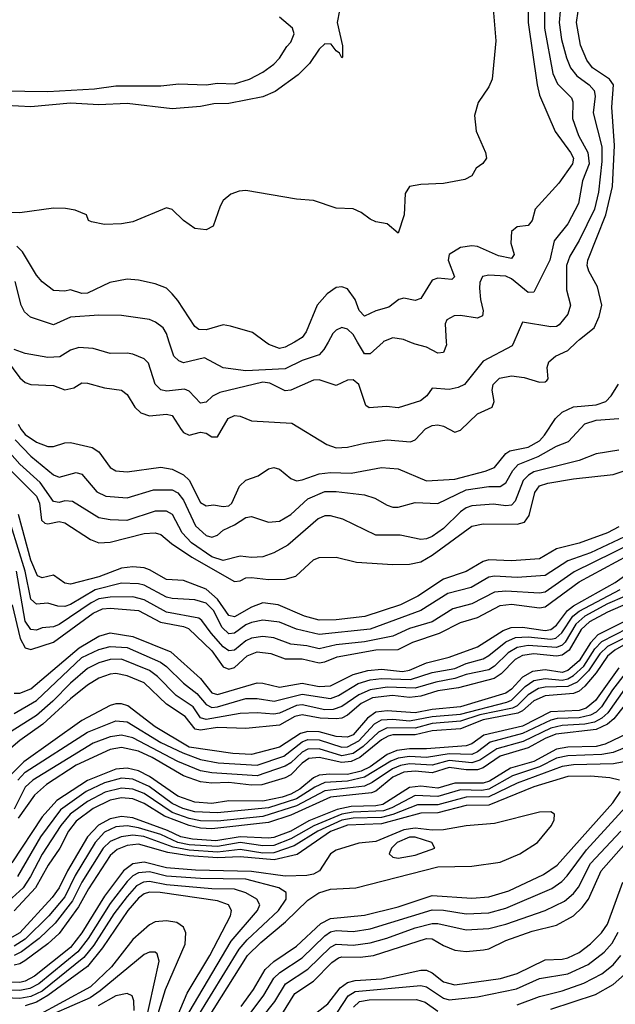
# Model space of a CAD drawing. Header units: inches. Extents: x 884549 to 1028252, y 526810 to 653624.
# Tile 279 of 656: x 921750 to 923858, y 607658 to 611140. Entities that reach past the tile are written whole.
import ezdxf

# ---------------------------------------------------------------- set-up
doc = ezdxf.new("R2010")
doc.units = ezdxf.units.IN
doc.header["$MEASUREMENT"] = 0
doc.layers.add('A9620', color=7, linetype='Continuous')
doc.layers.add('A9621', color=7, linetype='Continuous')

msp = doc.modelspace()

# ---------------------------------------------------------------- linework, layer by layer
at = {"layer": 'A9620', "color": 5}
for points, elevation in [([(921683.6, 609963.6), (921750, 609873.5), (921770, 609856.2), (921790, 609849.9), (921870, 609845.9), (921910, 609830.9), (921941.8, 609838.2), (921970, 609855.9), (921990, 609854.9), (922050, 609837.4), (922110, 609829.9), (922130, 609814.2), (922157.4, 609770), (922179.3, 609750), (922210, 609738.7), (922270, 609744.8), (922290, 609740.2), (922321.5, 609690), (922330, 609680.2), (922350, 609670.4), (922390, 609681.1), (922410, 609678.1), (922430, 609665), (922450, 609664.2), (922487.5, 609730), (922510, 609740.2), (922530, 609737.6), (922570, 609721.7), (922713, 609713), (922837, 609637), (922870, 609625.6), (922910, 609627.9), (922970, 609642.6), (923050, 609653.9), (923133, 609647), (923150, 609653.6), (923186.5, 609693.5), (923210, 609704.9), (923230, 609706.7), (923250, 609702.1), (923290, 609681.5), (923310, 609688.7), (923370, 609746.1), (923421.9, 609770), (923429.2, 609790), (923422.4, 609830), (923425.6, 609850), (923447.8, 609872.2), (923490, 609880.3), (923535, 609875), (923590, 609857.6), (923610, 609859.5), (923615.6, 609864.4), (923620.1, 609870), (923617.3, 609910), (923623, 609930), (923646, 609950), (923690, 609969.9), (923721.1, 610000)], 2280), ([(923499.1, 610000), (923493.4, 609986.6), (923390, 609931.9), (923324.7, 609850), (923301.3, 609838.7), (923270, 609831.5), (923210, 609836.8), (923191.1, 609810), (923168.6, 609791.4), (923090, 609767.4), (923048.1, 609771.9), (922986.7, 609766.7), (922975.6, 609775.6), (922949.8, 609850), (922930, 609866.3), (922910, 609864.7), (922870, 609846.6), (922810, 609866.7), (922790, 609864.7), (922710, 609829.9), (922690, 609827.5), (922634.7, 609854.7), (922610, 609857.6), (922458.2, 609821.8), (922431.9, 609808.1), (922410, 609787), (922390, 609784), (922350, 609826.7), (922333.4, 609833.4), (922270, 609825.8), (922250, 609830.5), (922230, 609850.8), (922205.6, 609925.6), (922190, 609939.9), (922150, 609957.2), (922130, 609960.8), (922070, 609959.5), (922010, 609976.7), (921959.1, 609980.9), (921930, 609971.3), (921892.6, 609947.4), (921850, 609945.2), (921770, 609959.6), (921730, 609973.2)], 2260), ([(922841.4, 610000), (922826.8, 609973.2), (922810, 609954.3), (922750, 609934.9), (922690, 609905.4), (922550, 609898.6), (922470, 609909), (922403.8, 609943.8), (922330, 609926.1), (922313.2, 609933.3), (922296.1, 609950), (922279.4, 610000)], 2240), ([(922722.3, 610000), (922690, 609981.3), (922670, 609976.7), (922631.3, 609991.3), (922619.6, 610000)], 2220), ([(923036.1, 610000), (922990, 609958.3), (922970, 609958.6), (922945.8, 610000)], 2240), ([(923259.9, 610000), (923260.6, 609990), (923250, 609962.6), (923230, 609960.3), (923190, 609982.2), (923150, 609991.8), (923130.2, 610000)], 2240), ([(921744.3, 609710), (921755.1, 609690), (921770, 609673.4), (921810, 609645.4), (921850.1, 609629.9), (921870.1, 609629.9), (921910, 609643.6), (921930, 609644.5), (922006.9, 609626.9), (922030, 609611.3), (922070, 609555.6), (922090, 609544.7), (922130, 609541.4), (922250, 609557.4), (922290, 609550.7), (922330, 609530.3), (922350, 609510.9), (922390, 609432.5), (922410, 609421.1), (922435.5, 609424.5), (922470, 609418.5), (922490, 609420.6), (922500.9, 609430), (922528.2, 609490), (922550, 609511.1), (922593.6, 609526.4), (922630, 609551.4), (922650, 609556.4), (922670, 609549.9), (922710, 609517), (922730, 609509.1), (922750, 609512.1), (922810, 609534), (922850, 609537.9), (922923.6, 609536.4), (923030, 609555.8), (923090, 609551), (923190, 609508.6), (923290, 609514.8), (923396.9, 609543.1), (923430, 609555.6), (923470, 609605.8), (923484.5, 609615.5), (923550, 609628.3), (923589.3, 609650), (923607.2, 609670), (923646.2, 609730), (923670, 609752.3), (923710, 609771), (923790, 609778.3), (923823.8, 609790), (923843.7, 609810), (923869.1, 609850.9)], 2320), ([(921734, 609654), (921790, 609596.6), (921870, 609530.4), (921890, 609521.6), (921950, 609538.6), (921970, 609532.1), (922023.6, 609470), (922055.2, 609455.2), (922130, 609448.5), (922223.2, 609476.8), (922290, 609476.8), (922310, 609466.2), (922330, 609441.2), (922371.7, 609350), (922410, 609315.2), (922430, 609309.4), (922450, 609317), (922470, 609334.9), (922510, 609353.3), (922550, 609379.4), (922570, 609382.8), (922630, 609362.3), (922670, 609366.3), (922709.2, 609390), (922770, 609445.5), (922830, 609470.8), (922870, 609471.7), (922970, 609459.9), (923007.2, 609447.2), (923050, 609422.6), (923070, 609415.3), (923090, 609415.3), (923150, 609432.6), (923230, 609429), (923330, 609476.8), (923410, 609489), (923450, 609489.2), (923470, 609501.7), (923495, 609545), (923513.8, 609566.2), (923585.3, 609594.7), (923650, 609631.1), (923692.2, 609647.8), (923749.5, 609710.5), (923790, 609723.9), (923870, 609729.9)], 2340), ([(923870, 609616.9), (923790, 609604.7), (923730, 609581), (923570, 609540.8), (923550.6, 609529.4), (923532.3, 609510), (923503, 609437), (923490, 609422.6), (923470, 609420.6), (923427, 609427), (923350, 609420.1), (923330, 609413.2), (923310, 609399.1), (923250, 609340.1), (923210, 609312.7), (923190, 609304.2), (923170, 609301.6), (923096.7, 609316.7), (923010, 609316.4), (922893.6, 609373.6), (922850, 609385.3), (922830, 609385.3), (922805.9, 609374.1), (922699.1, 609280.9), (922650, 609254.1), (922610, 609239.9), (922570, 609238.1), (922530, 609242.6), (922470, 609226.7), (922430, 609240), (922357.6, 609290), (922325, 609325), (922290.3, 609390), (922270, 609402), (922230, 609402.1), (922128.8, 609368.8), (922070.7, 609370.7), (922030, 609377.6), (921936.5, 609436.5), (921910, 609438.3), (921890, 609432.8), (921870, 609436.2), (921822.8, 609502.8), (921750, 609568.4), (921650, 609680.5)], 2360), ([(921650, 609613.2), (921810, 609455), (921819.9, 609430), (921827.3, 609370), (921839.6, 609359.6), (921850, 609356.5), (921890, 609365), (921910, 609360.3), (922001.2, 609301.2), (922030, 609289.9), (922070, 609292.3), (922190, 609322.8), (922230, 609325.5), (922250, 609318.9), (922287.4, 609287.4), (922358.9, 609238.9), (922510, 609152.7), (922530, 609155.3), (922550, 609165.7), (922570, 609167.3), (922630, 609160.2), (922690, 609160.9), (922727.7, 609172.3), (922790, 609229.8), (922810, 609238), (922870, 609239.3), (922941.7, 609221.7), (923070, 609213.4), (923130, 609214.1), (923170, 609222.7), (923210, 609245.9), (923350, 609349.2), (923390, 609357.3), (923510, 609355.9), (923536.9, 609363.1), (923553.5, 609386.5), (923572.6, 609467.4), (923590, 609491), (923619, 609501), (923710, 609516.4), (923850, 609530.9), (923910, 609551.2)], 2380), ([(923870, 609345.9), (923830, 609325.6), (923730, 609288), (923650, 609268.3), (923590, 609233.3), (923490, 609226.5), (923410.6, 609229.4), (923390, 609224.1), (923330, 609188.3), (923250, 609161.1), (923158.5, 609101.5), (923097.3, 609070), (922970.9, 609029.1), (922870, 609016.9), (922810, 609016.5), (922757.5, 609030), (922665.3, 609070), (922610, 609077.6), (922570, 609062.6), (922510, 609027.5), (922490, 609033.2), (922450, 609090.5), (922410, 609125.5), (922330, 609156.4), (922270, 609160.4), (922210, 609194.7), (922190, 609201.2), (922150, 609204.6), (922110, 609199.6), (922030, 609169.3), (921930, 609143.4), (921910, 609147.3), (921870, 609175.6), (921830, 609166.2), (921813, 609173), (921790, 609228.2), (921746.2, 609390)], 2420), ([(923890, 609310.6), (923770, 609254), (923690, 609225.7), (923610, 609174.2), (923510, 609167.1), (923430, 609172.2), (923410, 609168.4), (923348, 609132), (923265.1, 609110), (923170, 609049.9), (922990, 608984.9), (922810, 608965.5), (922730, 608983.9), (922670, 609008.7), (922610, 609016.7), (922570, 609008.1), (922550, 608999.8), (922510, 608970.2), (922490, 608968.1), (922466.8, 608990), (922435.5, 609050), (922410, 609075.8), (922370, 609088.7), (922290, 609093.1), (922270, 609098.1), (922190, 609139.5), (922170, 609144.9), (922110, 609147.6), (922016.7, 609123.3), (921930, 609071.3), (921910, 609064.8), (921885.3, 609065.3), (921850, 609076.9), (921810, 609073), (921790, 609090.5), (921768.9, 609190), (921720.2, 609350)], 2440), ([(921723.4, 609070), (921751.3, 608951.3), (921770, 608918.2), (921790, 608912.5), (921870, 608938), (922010, 609041), (922043.5, 609056.5), (922070, 609058.8), (922170, 609050.2), (922248.8, 609008.8), (922330, 608994), (922346.9, 608986.9), (922430, 608907.9), (922470, 608851.2), (922490, 608842.7), (922510, 608848.6), (922555.1, 608890), (922590, 608903.9), (922638.6, 608898.6), (922690, 608879.7), (922750, 608879.7), (922810, 608864.8), (922830, 608868.3), (922873.6, 608886.4), (923010, 608911.4), (923090, 608911.9), (923141.6, 608938.4), (923236, 608970), (923310, 609007.6), (923370, 609026.2), (923450, 609067.8), (923490, 609072.4), (923590, 609059.9), (923610, 609063.7), (923730, 609152.2), (923947.7, 609270)], 2480), ([(923921.2, 609290), (923712.6, 609187.4), (923610, 609115.8), (923590, 609112.2), (923470, 609119.1), (923430, 609114.8), (923350, 609073.8), (923283.5, 609056.5), (923210, 609009.9), (923130, 608986.4), (923070, 608959.4), (922970, 608939.3), (922870, 608929.3), (922810, 608914.6), (922765.7, 608925.7), (922710, 608930.8), (922650, 608953.4), (922610, 608958.7), (922570, 608953), (922550, 608943.2), (922510, 608910.3), (922490, 608907.5), (922470, 608921.8), (922427.1, 608970), (922395.1, 609015.1), (922383.5, 609023.5), (922270, 609044.3), (922190, 609088.2), (922150, 609098.5), (922070, 609097.7), (922030, 609091.4), (922002.5, 609077.5), (921890, 609000.7), (921870, 608992.5), (921830, 608989.5), (921810, 608980.8), (921790, 608983.1), (921770, 609012.2), (921738.2, 609190)], 2460), ([(921730, 608758.3), (921750, 608758.3), (921790, 608773.9), (921961.1, 608918.9), (922030, 608959.3), (922070, 608971.8), (922150, 608959), (922284.4, 608904.4), (922390, 608809.6), (922430, 608758.7), (922450, 608753.3), (922590, 608794.2), (922610, 608794), (922670, 608778.9), (922750, 608793.2), (922810, 608781.7), (922850, 608784.1), (922930, 608824.2), (922981.8, 608838.2), (923030, 608842.6), (923105, 608835), (923130, 608839.5), (923190, 608865.7), (923270, 608884.9), (923370, 608922.2), (923460.8, 608979.2), (923489.9, 608990.1), (923530, 608991.9), (923610, 608979.9), (923630, 608983.6), (923650, 608998.8), (923688.9, 609050), (923710, 609067.3), (923857.6, 609150), (923911.6, 609188.4)], 2520), ([(921730, 608685.7), (921810, 608732.3), (921970, 608883.7), (922030, 608912.1), (922070, 608923.6), (922130, 608919.7), (922248.1, 608868.1), (922270, 608852.2), (922330, 608793.2), (922377.3, 608757.3), (922410, 608717.6), (922430, 608707.5), (922450, 608709.6), (922550, 608739.5), (922590, 608739.1), (922650.2, 608730.2), (922750, 608754), (922850, 608739), (922878.8, 608750), (922948.1, 608791.9), (922990, 608805.5), (923030, 608810.1), (923133.5, 608806.5), (923210, 608830.8), (923290, 608845.8), (923330, 608862.7), (923390, 608879.4), (923410, 608890.8), (923470, 608940), (923504.8, 608955.2), (923550, 608957.4), (923630, 608948.5), (923646.9, 608953.1), (923668.4, 608971.6), (923707.2, 609030), (923730, 609048.5), (923874.9, 609125.1)], 2540), ([(923890, 609099.7), (923830, 609074.2), (923749.6, 609030), (923718.2, 609001.8), (923681, 608939), (923670, 608927.7), (923650, 608919.4), (923550, 608926.2), (923510, 608919.9), (923478.8, 608901.2), (923430, 608853.1), (923410, 608840.5), (923330, 608824.1), (923290, 608809.5), (923223, 608797), (923150, 608775.3), (923050, 608779), (922990, 608770.1), (922950, 608752.4), (922890, 608710.6), (922859.5, 608700.5), (922830, 608698.7), (922750, 608716.5), (922730, 608714), (922670, 608687.6), (922650, 608683.7), (922590, 608688.2), (922530, 608686.2), (922410, 608665.5), (922390, 608671.4), (922364.3, 608710), (922303.5, 608750), (922237.3, 608817.3), (922210, 608838.2), (922110, 608878.7), (922070, 608877.1), (922030, 608865.1), (921990, 608844.9), (921930, 608794), (921867.9, 608730), (921810, 608679), (921710, 608616)], 2560), ([(923903.5, 609076.5), (923830, 609044.3), (923766.6, 609010), (923737.2, 608982.8), (923694.4, 608910), (923670, 608892.8), (923650, 608889.4), (923570, 608896.9), (923530, 608891), (923503.4, 608876.6), (923453.7, 608826.3), (923429.5, 608810.5), (923302.5, 608777.5), (923230, 608766), (923170, 608747.1), (923130, 608743.3), (923069.8, 608749.8), (922999, 608741), (922958.4, 608721.6), (922910, 608680.5), (922890, 608670.2), (922870, 608667), (922813, 608670), (922750, 608681.7), (922724.2, 608675.8), (922670, 608645.3), (922550, 608633.6), (922450, 608637), (922390, 608627.1), (922370.9, 608631), (922335.8, 608675.8), (922270, 608719), (922190, 608795), (922130, 608819.6), (922090, 608827.2), (922070, 608825.7), (922030, 608811.1), (921990, 608786.6), (921930, 608737.9), (921832.1, 608647.9), (921750, 608590.6), (921710, 608556.1)], 2580), ([(923930, 609031.9), (923796.1, 608963.9), (923770, 608936.3), (923730, 608872.5), (923690, 608837.7), (923670, 608831.1), (923610, 608840.3), (923564.9, 608835.1), (923530, 608815.2), (923490, 608772.3), (923470, 608758.2), (923310, 608710.1), (923210, 608700.3), (923150, 608688), (923050, 608695.3), (923010, 608690.4), (922981.2, 608670), (922930, 608610.6), (922910, 608602.8), (922870, 608604.6), (922810, 608621.5), (922770, 608622.9), (922744.4, 608615.6), (922670, 608567.4), (922570, 608541.5), (922504.1, 608544.1), (922350, 608567.5), (922230, 608638.6), (922133.3, 608713.3), (922110, 608720.8), (922090, 608720.2), (922070, 608714.1), (921970, 608660.9), (921764.6, 608515.4), (921710, 608460.6)], 2620), ([(923963.7, 608990), (923830, 608923), (923802.8, 608897.2), (923763.3, 608836.7), (923722.5, 608797.5), (923690, 608781.4), (923610, 608779.7), (923585.6, 608774.4), (923550, 608752.7), (923510, 608713.1), (923494.5, 608705.5), (923379, 608681), (923310, 608658.7), (923210, 608651.3), (923150, 608634.6), (923050, 608635.8), (923020.2, 608619.8), (922965.4, 608570), (922930, 608544.6), (922890, 608536.1), (922810, 608561.4), (922770, 608560.1), (922750, 608549.6), (922710, 608511.4), (922690, 608499.5), (922590, 608465.8), (922430, 608475.8), (922390, 608483), (922310, 608516.4), (922150, 608599.7), (922110, 608609), (922070, 608603.8), (922010, 608580.9), (921796.4, 608450), (921770, 608425.7), (921730, 608347.3)], 2660), ([(921743.4, 608450), (921770, 608478.3), (921990, 608620.6), (922090, 608660.5), (922130, 608656.2), (922250, 608584.1), (922326.9, 608546.9), (922390, 608524), (922452.1, 608512.1), (922590, 608503.7), (922684.4, 608535.6), (922750, 608586.2), (922770, 608593.9), (922810, 608593.5), (922890, 608567.4), (922910, 608567.7), (922950, 608589.2), (923006, 608650), (923030, 608664), (923070, 608666.6), (923130, 608659.8), (923210, 608675.9), (923310, 608683.4), (923474, 608726), (923490, 608732.8), (923538.5, 608781.5), (923570, 608802.8), (923610, 608809.5), (923670, 608804.3), (923690, 608808.9), (923710, 608820.1), (923746.1, 608853.9), (923785.1, 608914.9), (923810, 608940.8), (923948.1, 609011.9)], 2640), ([(923903.3, 608936.7), (923855.9, 608910), (923830, 608889.1), (923789.7, 608830), (923750, 608782.6), (923730, 608765.3), (923710, 608756.6), (923610, 608749.2), (923570, 608730.5), (923530, 608695.6), (923513.2, 608686.8), (923390, 608663.6), (923310, 608632.4), (923210, 608624.5), (923150, 608610.9), (923070, 608610.5), (923053.7, 608606.2), (923030, 608593.1), (922953.4, 608530), (922923.7, 608516.3), (922890, 608512.3), (922810, 608530.3), (922773.2, 608526.8), (922750, 608510.9), (922710, 608469.5), (922690, 608459.2), (922606.6, 608433.4), (922570, 608432.1), (922490, 608442.2), (922430, 608439.9), (922390, 608443.9), (922330, 608465.2), (922218.6, 608530), (922170, 608553.3), (922110, 608565.6), (922070, 608559.3), (921950, 608503.6), (921844.6, 608435.4), (921802.2, 608397.8), (921744.6, 608315.4)], 2680), ([(923870, 608848.1), (923787.7, 608732.3), (923755, 608705), (923730, 608697.2), (923628, 608692), (923530, 608641.6), (923393.1, 608610), (923350, 608579.4), (923330, 608571.8), (923190, 608561), (923130, 608561.2), (923085.1, 608554.9), (923050, 608540.6), (922990, 608498.1), (922958.2, 608481.8), (922910, 608470.1), (922848.1, 608471.9), (922810, 608467.9), (922790, 608458.8), (922740.9, 608419.1), (922710, 608401.1), (922679.2, 608390), (922610, 608375.7), (922490, 608377.5), (922430, 608367.7), (922370, 608372.9), (922310, 608394.3), (922210, 608463.1), (922170, 608482.8), (922130, 608492.4), (922090, 608489.1), (921990, 608449.1), (921881.5, 608378.5), (921830, 608320.4), (921721.7, 608158.3)], 2720), ([(923892.9, 608827.1), (923847.9, 608770), (923809.2, 608710), (923789.7, 608690.3), (923770, 608679.7), (923730, 608670.7), (923652.1, 608667.9), (923630, 608663), (923530, 608615.1), (923415.4, 608584.6), (923370, 608550.6), (923350, 608541.6), (923270, 608543.9), (923190, 608530.6), (923130, 608534.2), (923090, 608528.3), (923063, 608517), (922970, 608460.5), (922910, 608446.3), (922830, 608441.9), (922794.2, 608425.8), (922730, 608384.3), (922630, 608352.7), (922450, 608334.9), (922370, 608338.5), (922327.7, 608350), (922290, 608367.3), (922207.8, 608427.8), (922150, 608454), (922110, 608457.3), (922050, 608440.7), (921985.6, 608410), (921895, 608345), (921823.2, 608250), (921742.7, 608110)], 2740), ([(923890, 608772.3), (923831.6, 608688.4), (923810.6, 608669.4), (923784, 608656), (923750, 608647.9), (923670, 608643.9), (923630, 608634.3), (923532.3, 608587.7), (923438.6, 608561.4), (923378.8, 608521.2), (923350, 608511.3), (923270, 608520.2), (923210, 608503.7), (923130, 608507.9), (923097.3, 608502.7), (923069, 608491), (922997.9, 608442.1), (922970.8, 608429.2), (922830, 608412.9), (922730, 608359.4), (922610, 608321.5), (922450, 608305.4), (922390, 608306.1), (922350, 608314.8), (922290, 608336), (922190, 608402.7), (922150, 608419), (922110, 608422.2), (922052.2, 608407.8), (921990, 608375.2), (921928.2, 608330), (921895.7, 608290), (921830, 608188.1), (921788.7, 608110), (921762, 608070), (921710, 608022.1)], 2760), ([(923930, 608764.6), (923853, 608667), (923830, 608648.8), (923790, 608629.7), (923647, 608612.9), (923610, 608597.8), (923550, 608564.4), (923450, 608535.8), (923390, 608494.2), (923370, 608487.2), (923330, 608486.5), (923270, 608494.8), (923210, 608476.1), (923150, 608482.3), (923110, 608479.2), (923070, 608461.3), (923010, 608411.7), (922994.9, 608405.1), (922850, 608390.5), (922710, 608326.3), (922630, 608300.2), (922430, 608278.2), (922390, 608280.3), (922350, 608290), (922262.9, 608322.9), (922190, 608367.9), (922150, 608384.5), (922110, 608387.3), (922070, 608379.7), (922010, 608349.8), (921950, 608305.1), (921923.3, 608270), (921892.2, 608210), (921850.7, 608150), (921806, 608070), (921730, 607988.2)], 2780), ([(923903.1, 608616.9), (923822.4, 608577.6), (923790, 608570), (923690, 608567.1), (923650, 608559.8), (923570, 608516.9), (923486.9, 608493.1), (923412.6, 608447.4), (923390, 608439.4), (923290, 608439.5), (923230, 608422.6), (923170, 608428.8), (923130, 608424.3), (923035.4, 608364.6), (923010, 608359.1), (922923.2, 608356.7), (922873.7, 608346.3), (922773.6, 608306.4), (922710, 608270.4), (922650, 608247.8), (922630, 608245), (922529.8, 608250.2), (922444.3, 608235.6), (922361.2, 608241.2), (922320.9, 608250), (922272.8, 608272.8), (922150, 608317.5), (922110, 608322.3), (922070, 608314.1), (922028.8, 608291.2), (921990, 608250), (921918.7, 608130), (921889.8, 608070), (921864.6, 608035.4), (921750, 607910.8), (921715.2, 607890)], 2820), ([(923922.3, 608577.7), (923850, 608548.2), (923810, 608540.7), (923690, 608536.8), (923650, 608528.1), (923590, 608497.1), (923494.5, 608465.5), (923410, 608418.9), (923386, 608414), (923310, 608415.6), (923230, 608392.8), (923150, 608396.3), (923067.5, 608352.5), (923037.8, 608342.2), (922930, 608337.6), (922890, 608330.4), (922791.3, 608288.7), (922710, 608243.2), (922650, 608219.8), (922610, 608217.9), (922530, 608229.4), (922450, 608216.1), (922350, 608221.6), (922309.7, 608229.7), (922250, 608258.1), (922170, 608281.9), (922130, 608288.8), (922090, 608284.9), (922050, 608266), (922016.6, 608230), (921946.5, 608113.5), (921910, 608038.2), (921853.5, 607970), (921770, 607887.6), (921730, 607862.8)], 2840), ([(923950, 608526.9), (923851.9, 608508.1), (923710, 608504.9), (923670, 608499), (923510, 608439.9), (923410, 608391.5), (923330, 608390.8), (923230, 608363.6), (923157.4, 608362.6), (923070, 608328.6), (923030, 608318.7), (922930, 608316.3), (922890, 608309.2), (922804.6, 608270), (922721.5, 608218.5), (922650, 608193.9), (922610, 608192.4), (922530, 608205.4), (922450, 608196.3), (922350, 608202.5), (922293.5, 608213.5), (922188.9, 608251.1), (922150, 608255.9), (922109.6, 608250.4), (922070, 608233.8), (922045, 608210), (921970, 608089.9), (921936.6, 608023.4), (921875.9, 607944.1), (921818.8, 607890), (921756.2, 607843.8), (921730, 607830)], 2860), ([(923872.5, 608450), (923838.1, 608458.1), (923770, 608464.8), (923690, 608463.3), (923570, 608427.3), (923410, 608362.2), (923330, 608360.3), (923230, 608334.9), (923170, 608333.6), (923030, 608295.7), (922910, 608291.3), (922850, 608269.3), (922732.6, 608187.3), (922651, 608169), (922530, 608179.7), (922450, 608175.6), (922350, 608183), (922274.2, 608194.2), (922170, 608223.9), (922130, 608219.4), (922094.8, 608205.2), (922070, 608183.4), (921993.5, 608066.5), (921957.9, 608002.1), (921890, 607908.2), (921850, 607871.7), (921768.8, 607811.2), (921750, 607800.5), (921730, 607796.2)], 2880), ([(922533.4, 607650), (922577.2, 607710), (922619.3, 607780.7), (922650, 607808.5), (922730, 607862.9), (922816.3, 607943.7), (922850, 607961.7), (922970, 607972.9), (923090, 608002.3), (923210, 608042.3), (923350, 608032.9), (923410, 608037.2), (923481.2, 608058.8), (923603.7, 608116.3), (923652, 608150), (923848.9, 608370), (923876.2, 608410)], 2880), ([(922568.7, 607630), (922614.4, 607690), (922649.5, 607750.5), (922670.3, 607769.7), (922750, 607821.8), (922830, 607900.2), (922850, 607914.3), (922870, 607919), (922930, 607915.6), (922990, 607925), (923210, 607991.8), (923250, 607990.8), (923330, 607978), (923410, 607981.1), (923470, 607998.2), (923633.1, 608066.9), (923668.3, 608091.7), (923688, 608112), (923756.2, 608203.8), (923945.1, 608410)], 2860), ([(922678, 607622), (922724.3, 607695.7), (922790, 607739.6), (922854.6, 607805.4), (922878.4, 607821.6), (922890, 607825.7), (922955.4, 607824.6), (923001.8, 607830), (923190, 607890.3), (923210, 607889), (923250, 607865.4), (923290, 607849.7), (923330, 607844), (923391.8, 607850), (923410, 607853.5), (923470, 607883.1), (923564.1, 607915.9), (923650, 607937.2), (923710, 607970.8), (923740.4, 607999.6), (923762.6, 608030), (923807.6, 608130), (924020.6, 608370)], 2820), ([(922392.3, 607570), (922556.6, 607830), (922603.9, 607876.1), (922691.1, 607948.9), (922770, 608025.8), (922808.5, 608051.5), (922850, 608064.4), (922939.1, 608070), (923230, 608144.3), (923350, 608145.7), (923450, 608160.6), (923519.6, 608190), (923582.4, 608230), (923631.6, 608290), (923641.2, 608310), (923642.5, 608330), (923630, 608338.6), (923590, 608337.6), (923430, 608296.9), (923330, 608289.3), (923250, 608274.6), (923210, 608273.8), (923150, 608280.7), (923110, 608274.9), (923010, 608233.2), (922950, 608227.2), (922870, 608202.9), (922850, 608189.4), (922810.6, 608129.4), (922790, 608118.3), (922766.5, 608113.5), (922690, 608111), (922570, 608127.2), (922372.2, 608132.2), (922270, 608140.9), (922190, 608160), (922150, 608154.7), (922118, 608130), (922050, 608040.1), (921969.7, 607910), (921930, 607858.8), (921802.8, 607757.2), (921770, 607740), (921750, 607735.2), (921643.8, 607736.2)], 2920), ([(922607, 607610), (922652.7, 607667.3), (922690.5, 607729.5), (922770, 607781.6), (922850, 607859.9), (922870, 607869.8), (922930, 607866.8), (922990, 607875.2), (923049, 607891), (923150, 607928.2), (923210, 607943.1), (923230, 607943.4), (923330, 607921.6), (923410, 607925.9), (923470, 607941.2), (923610.2, 607989.8), (923678, 608022), (923709.9, 608050), (923727.5, 608072.5), (923770, 608155.5), (923878, 608270)], 2840), ([(922374.4, 607605.6), (922526.8, 607853.2), (922554.8, 607885.2), (922665.8, 607990), (922692.9, 608030), (922692.7, 608052.7), (922667.3, 608070), (922550, 608099.7), (922390, 608102.5), (922270, 608110.3), (922210, 608125.9), (922170, 608122.9), (922150, 608112.2), (922130, 608092), (922070, 608014.2), (921992.7, 607890), (921956.2, 607843.8), (921818.3, 607730), (921786, 607714), (921750, 607706.2), (921672, 607708)], 2940), ([(922349.6, 607630.4), (922498.8, 607881.2), (922591.3, 607990), (922600.2, 608010), (922589.1, 608030), (922550, 608052.2), (922510, 608064.9), (922430, 608066.2), (922270, 608079.9), (922210, 608092.2), (922188.1, 608090), (922163.4, 608076.6), (922130, 608039.2), (922082.8, 607977.2), (922012.7, 607867.3), (921976.9, 607823.1), (921830, 607703.6), (921790, 607685.2), (921750, 607678.6), (921670, 607682.1)], 2960), ([(922802.6, 607630), (922840.4, 607659.6), (922884.5, 607715.5), (922910, 607735.1), (922937.8, 607742.2), (923030, 607748.2), (923170, 607778), (923190, 607778.2), (923210, 607769.2), (923250, 607737.5), (923290, 607727), (923451.3, 607748.7), (923510, 607766.5), (923610, 607815.1), (923670, 607817.3), (923690, 607822.2), (923730, 607841.2), (923770, 607872), (923809.4, 607910.6), (923830, 607941.2), (923884.1, 608090)], 2780), ([(922306.8, 607613.2), (922343.2, 607696.8), (922423.2, 607830), (922496.3, 607970), (922499.5, 607990), (922488.6, 608010), (922450, 608023.5), (922246.6, 608053.4), (922210, 608054.8), (922190, 608048.2), (922170, 608032.8), (922133.1, 607990), (922042.6, 607857.4), (921990, 607791.6), (921850, 607689), (921810, 607665.6), (921770, 607652)], 2980), ([(922235.2, 607610), (922266.2, 607710), (922335.4, 607870), (922338.4, 607910), (922329.3, 607930), (922306.4, 607946.4), (922270, 607953.4), (922230, 607949.1), (922210, 607939.3), (922150, 607886.7), (922074.6, 607790), (922000.6, 607719.4), (921810, 607615.8)], 3020), ([(922874.9, 607630), (922912.8, 607687.2), (922937.2, 607702.8), (923170, 607723.7), (923190, 607719.6), (923250, 607679.2), (923270, 607673.6), (923370, 607684.2), (923508.2, 607711.8), (923590, 607749.1), (923690, 607765.5), (923761.4, 607798.6), (923818.4, 607841.6), (923846.2, 607873.8), (923867.5, 607912.5)], 2760), ([(922172.5, 607490), (922243.4, 607810), (922236.6, 607836.6), (922230, 607841.8), (922210, 607841.9), (922190, 607833.8), (922035.2, 607704.8), (921999.1, 607680.9), (921870, 607623.9)], 3040), ([(923510, 607655.2), (923590, 607685.2), (923670, 607705.7), (923747.1, 607732.9), (923810, 607765), (923850, 607796.7), (923878, 607830)], 2740), ([(923630, 607639.9), (923787.9, 607692.1), (923850, 607727.7), (923890, 607762.7)], 2720), ([(922155.2, 607635.2), (922154.4, 607670), (922147.6, 607687.6), (922130, 607696.4), (922090, 607687.5), (922027.4, 607652.6)], 3060), ([(922931.9, 607648.1), (922952.8, 607667.2), (922987, 607673), (923154.4, 607674.4), (923185, 607665), (923230, 607633.7)], 2740)]:
    msp.add_lwpolyline(points, dxfattribs=dict(at, elevation=elevation))
at = {"layer": 'A9620', "color": 5, "elevation": 2940}
msp.add_lwpolyline([(923130, 608249.3), (923086, 608230), (923065.6, 608210), (923057.5, 608190), (923070, 608178.5), (923090, 608174.8), (923150, 608185.4), (923219.8, 608210), (923208.3, 608230), (923150, 608248.4)], close=True, dxfattribs=at)
at = {"layer": 'A9621', "color": 5}
for points, elevation in [([(922890, 611215.6), (922874, 611130), (922892.7, 611047.3), (922892.7, 611007.3), (922890, 611005.2), (922882, 611022), (922870, 611029.3), (922852.9, 611052.9), (922830, 611054.5), (922810, 611035.6), (922775.3, 610984.7), (922735.5, 610944.5), (922654.3, 610885.7), (922610, 610867.1), (922490, 610843.4), (922437.5, 610842.5), (922390, 610833.4), (922290, 610824.5), (922130, 610843.7), (922030, 610838.5), (921930, 610845.2), (921790, 610832.1), (921570, 610844.1)], 2160), ([(923421.8, 611221.8), (923434.5, 611065.5), (923421.8, 610930), (923410, 610903), (923373.1, 610846.9), (923359.4, 610800.6), (923365.7, 610745.7), (923398.4, 610670), (923401.6, 610650), (923388.7, 610631.3), (923365.7, 610614.3), (923350, 610588), (923325.4, 610574.6), (923250, 610560.3), (923170, 610556.9), (923130, 610549.6), (923114.4, 610525.6), (923110.7, 610450), (923090, 610385.4), (923050, 610417.6), (923010, 610425.1), (922990, 610434), (922958.2, 610458.2), (922930, 610471.2), (922870, 610473.6), (922790, 610500.7), (922730, 610505.6), (922550, 610535.6), (922527.1, 610532.9), (922497.7, 610522.3), (922470, 610500.7), (922459, 610481), (922434.7, 610410), (922410, 610396.4), (922370, 610401.4), (922329.8, 610430), (922290, 610468.3), (922270, 610474.3), (922150, 610424.5), (922110, 610417.5), (922050, 610415.9), (922004.7, 610424.8), (921993.2, 610430), (921986, 610450), (921946, 610466), (921912.5, 610472.5), (921870, 610472.8), (921750, 610456.7), (921710, 610458.6)], 2180), ([(921606, 610890), (921850, 610886.3), (922015.1, 610895.1), (922090, 610906.5), (922250, 610906.3), (922313.3, 610913.3), (922410, 610909.4), (922450, 610915.6), (922510, 610913), (922562.9, 610930), (922610, 610954.3), (922650, 610982.7), (922670, 611003.7), (922694.9, 611045.1), (922710, 611060.5), (922720.9, 611090), (922715.3, 611110), (922669.3, 611149.3)], 2160), ([(923549, 611170), (923550.1, 611129.9), (923581.1, 610910), (923590, 610872.6), (923644.7, 610744.7), (923699.9, 610670), (923709.7, 610650), (923706.1, 610630), (923658, 610562), (923573.7, 610470), (923563.7, 610430), (923550, 610412.5), (923510, 610407.4), (923490, 610390.8), (923488.5, 610350), (923500.1, 610310), (923490, 610295.6), (923445, 610305), (923370, 610337.4), (923350, 610340.6), (923310, 610334.5), (923269.4, 610310), (923266.3, 610290), (923289.3, 610230.7), (923279.1, 610220.9), (923230, 610225.9), (923210, 610219.2), (923170, 610153.6), (923150, 610146.7), (923110, 610154.8), (923092.4, 610150), (923056.4, 610123.6), (923010.1, 610109.9), (922970, 610091.6), (922951, 610111), (922936.9, 610150), (922910, 610187.9), (922890, 610195.7), (922870, 610192.3), (922838.6, 610170), (922803, 610130), (922764.2, 610035.8), (922750, 610016), (922722.3, 610000)], 2220), ([(923606.9, 611170), (923606.8, 611110), (923636.4, 610950), (923653.6, 610913.6), (923703.4, 610863.4), (923708.1, 610850), (923706.3, 610790), (923728.2, 610730), (923761.1, 610670), (923765.9, 610630), (923741.5, 610570), (923727.7, 610490), (923690, 610418.2), (923641.9, 610358.1), (923626.7, 610290), (923570, 610176.5), (923550, 610175.2), (923490, 610223.4), (923470, 610232.6), (923410, 610236.2), (923387.9, 610232.1), (923377.9, 610210), (923377.2, 610190), (923380.5, 610150), (923390.1, 610110), (923387.5, 610092.5), (923370, 610084.1), (923310, 610094), (923287.2, 610092.8), (923261.7, 610078.3), (923255.4, 610064.6), (923259.9, 610000)], 2240), ([(923663, 611170), (923659.2, 611130), (923667.8, 611070), (923685, 611005), (923699.2, 610970), (923721.6, 610941.6), (923765.1, 610910), (923782.9, 610890), (923786.1, 610870), (923779.9, 610810), (923810.5, 610690.5), (923810, 610638), (923798.6, 610530), (923784.5, 610470), (923730, 610359.1), (923696.6, 610303.4), (923684.6, 610270), (923684.6, 610184.6), (923699.9, 610130), (923690, 610098), (923659.7, 610060.3), (923650, 610055), (923630, 610053.6), (923529.3, 610070.7), (923499.1, 610000)], 2260), ([(923721.1, 610000), (923730.7, 610009.3), (923783.1, 610050), (923800.6, 610090), (923810.1, 610129.9), (923795.3, 610195.3), (923764.5, 610250), (923758.9, 610270), (923761.1, 610290), (923823.8, 610450), (923847.8, 610550), (923854.6, 610694.6), (923845.1, 610830), (923851.6, 610910), (923837.9, 610930), (923777.7, 610970), (923757.2, 610997.2), (923734.5, 611050), (923720.1, 611130), (923727, 611170)], 2280), ([(922619.6, 610000), (922574, 610034), (922496.6, 610056.6), (922470, 610060.2), (922410, 610043.6), (922384.4, 610044.4), (922370, 610054.5), (922310, 610147.1), (922290, 610169.8), (922269.9, 610189.9), (922230, 610205.8), (922170, 610219.2), (922130, 610222.8), (922069.4, 610210.6), (921990, 610173.1), (921970, 610171.1), (921930, 610184.3), (921910, 610179.3), (921870, 610181.6), (921830, 610212.5), (921810, 610236.7), (921759.5, 610319.5), (921739.4, 610339.4)], 2220), ([(922279.4, 610000), (922269.5, 610029.5), (922258.1, 610050), (922230.9, 610070), (922210, 610079.1), (922110, 610094), (922030, 610095.3), (921930, 610087.9), (921870, 610060.9), (921788.1, 610088.1), (921766.8, 610106.8), (921755, 610130), (921733.6, 610213.6)], 2240), ([(922945.8, 610000), (922930, 610027), (922910, 610045.9), (922890, 610051.1), (922870, 610041.8), (922857.9, 610030), (922841.4, 610000)], 2240), ([(923130.2, 610000), (923108.9, 610008.9), (923070, 610015), (923038.1, 610001.9), (923036.1, 610000)], 2240)]:
    msp.add_lwpolyline(points, dxfattribs=dict(at, elevation=elevation))

doc.saveas('drawing.dxf')
